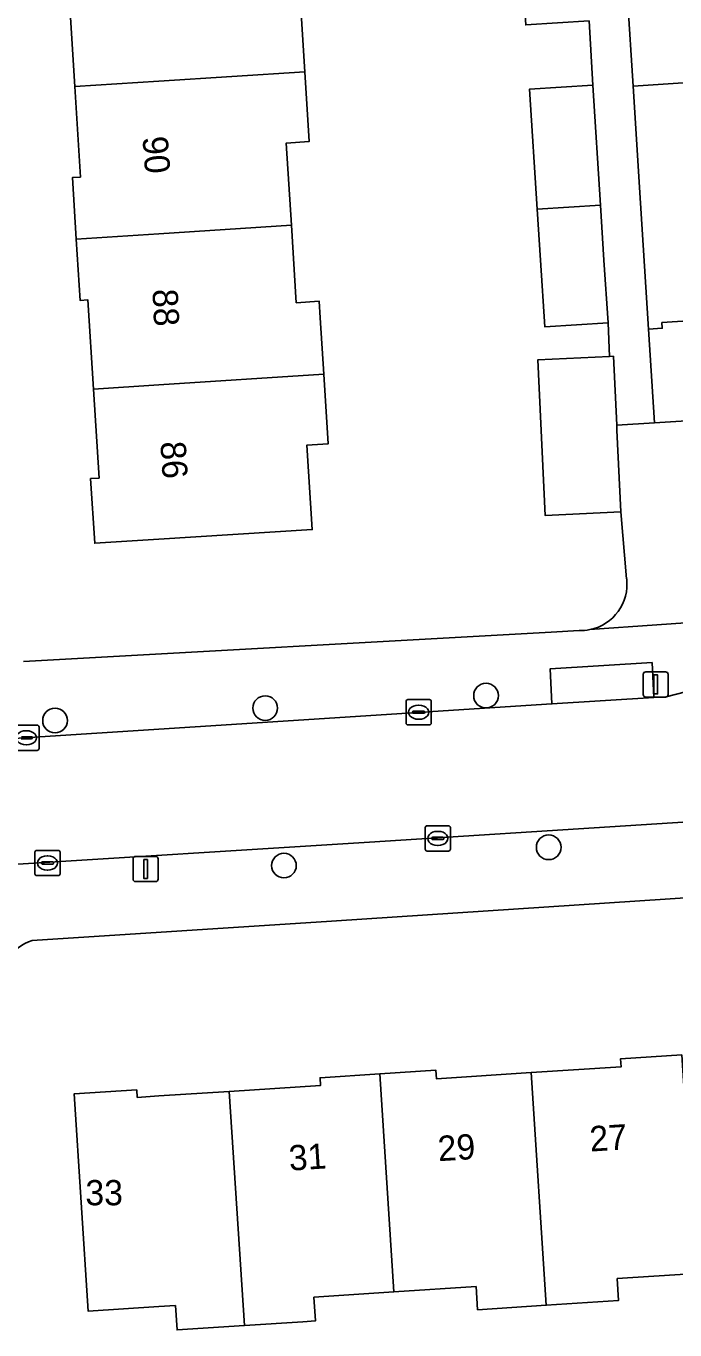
# Model space of a CAD drawing. Extents: x 159680 to 160786, y 387323 to 388340.
# Drawn here: x 160494.7 to 160520.4, y 387933.6 to 387985.3 of the extents above; entities that cross this region are included whole.
import ezdxf

# ---------------------------------------------------------------- set-up
doc = ezdxf.new("R2010")
doc.units = 0
for name, color, linetype in [('IMGEO_Boom', 7, 'Continuous'), ('IMGEO_Erf', 7, 'Continuous'), ('IMGEO_Kolk', 7, 'Continuous'), ('IMGEO_Lichtmast', 7, 'Continuous'), ('IMGEO_Pand', 7, 'Continuous'), ('IMGEO_Pand_nummerreeks', 7, 'Continuous'), ('IMGEO_Rijbaan_lokaal_open', 7, 'Continuous'), ('IMGEO_Voetpad_open', 7, 'Continuous')]:
    doc.layers.add(name, color=color, linetype=linetype)

msp = doc.modelspace()

# ---------------------------------------------------------------- linework, layer by layer
at = {"layer": 'IMGEO_Boom'}
for centre in [(160512.962, 387958.772), (160504.215, 387958.278), (160495.889, 387957.784), (160515.445, 387952.762), (160504.956, 387952.038)]:
    msp.add_circle(centre, 0.489, dxfattribs=at)
at = {"layer": 'IMGEO_Erf'}
for points in [[(160518.116, 387993.395), (160518.786, 387982.927), (160521.757, 387983.117), (160521.812, 387982.259), (160524.967, 387982.461), (160528.193, 387982.667), (160528.138, 387983.523), (160530.908, 387983.7), (160533.704, 387983.879), (160533.759, 387983.022), (160536.961, 387983.227), (160540.158, 387983.431), (160540.102, 387984.303), (160542.902, 387984.482), (160545.688, 387984.66), (160545.742, 387983.825), (160548.953, 387984.031), (160552.098, 387984.232), (160552.044, 387985.077), (160554.895, 387985.259), (160557.669, 387985.437), (160557.725, 387984.568), (160560.95, 387984.774)], [(160518.533, 387963.4), (160518.305, 387966.054), (160515.308, 387965.909), (160515.011, 387972.072), (160517.859, 387972.21), (160517.794, 387973.55), (160515.288, 387973.389), (160515.119, 387976.026), (160514.989, 387978.054), (160514.684, 387982.801), (160517.191, 387982.961), (160517.043, 387985.508), (160514.537, 387985.347), (160514.368, 387987.984), (160514.236, 387990.042)], [(160505.598, 387986.449), (160505.782, 387983.492), (160505.955, 387980.726), (160505.048, 387980.669), (160505.251, 387977.409), (160505.443, 387974.34), (160506.354, 387974.397), (160506.395, 387973.74), (160506.535, 387971.505), (160506.707, 387968.749), (160505.869, 387968.697), (160506.077, 387965.35), (160500, 387964.971), (160497.46, 387964.812), (160497.3, 387967.374), (160497.631, 387967.395), (160497.411, 387970.922), (160497.191, 387974.449), (160496.884, 387974.43), (160496.732, 387976.865), (160496.58, 387979.3), (160496.897, 387979.32), (160496.673, 387982.91), (160496.449, 387986.5)], [(160523.246, 387973.767), (160519.931, 387973.555), (160519.945, 387973.332), (160519.402, 387973.297), (160519.634, 387969.577), (160551.719, 387971.578)], [(160494.644, 387960.12), (160515.546, 387961.289), (160516.654, 387961.351)], [(160555.178, 387941.02), (160552.592, 387940.877), (160551.899, 387952.81), (160506.843, 387949.836), (160494.989, 387949.067)], [(160521.271, 387935.873), (160518.157, 387935.67), (160518.213, 387934.804), (160515.347, 387934.617), (160512.625, 387934.44), (160512.565, 387935.353), (160509.308, 387935.141), (160506.143, 387934.935), (160506.204, 387933.995), (160505.711, 387933.963), (160503.39, 387933.812), (160500.721, 387933.638), (160500.658, 387934.604), (160500, 387934.562), (160497.205, 387934.379), (160496.644, 387942.989), (160499.129, 387943.151), (160499.149, 387942.853), (160500, 387942.909), (160502.792, 387943.091), (160506.409, 387943.326), (160506.389, 387943.629), (160508.751, 387943.783), (160510.978, 387943.928), (160511, 387943.59), (160514.753, 387943.835), (160518.316, 387944.067), (160518.295, 387944.386), (160520.712, 387944.544)]]:
    msp.add_lwpolyline(points, dxfattribs=at)
for centre, radius, start, end in [((160516.707, 387963.188), 1.839, 281.7198, 6.6091), ((160516.71, 387963.179), 1.829, 268.2507, 281.6771), ((160495.682, 387947.005), 2.176, 108.5615, 174.7666)]:
    msp.add_arc(centre, radius, start, end, dxfattribs=at)
at = {"layer": 'IMGEO_Kolk'}
for p, q in [((160509.793, 387957.688), (160509.793, 387958.54)), ((160509.868, 387958.614), (160510.72, 387958.614)), ((160510.281, 387958.394), (160510.306, 387958.394)), ((160510.794, 387958.54), (160510.794, 387957.688)), ((160510.052, 387958.108), (160510.052, 387958.12)), ((160510.49, 387958.071), (160510.092, 387958.071)), ((160510.095, 387958.157), (160510.493, 387958.157)), ((160510.304, 387957.834), (160510.279, 387957.834)), ((160510.536, 387958.12), (160510.536, 387958.108)), ((160494.329, 387957.601), (160495.181, 387957.601)), ((160494.556, 387957.144), (160494.954, 387957.144)), ((160494.742, 387957.381), (160494.767, 387957.381)), ((160495.255, 387957.527), (160495.255, 387956.675)), ((160510.72, 387957.614), (160509.868, 387957.614)), ((160494.951, 387957.058), (160494.553, 387957.058)), ((160494.765, 387956.821), (160494.74, 387956.821)), ((160494.997, 387957.107), (160494.997, 387957.095)), ((160495.181, 387956.601), (160494.329, 387956.601)), ((160510.551, 387952.688), (160510.551, 387953.54)), ((160510.626, 387953.614), (160511.478, 387953.614)), ((160511.552, 387953.54), (160511.552, 387952.688)), ((160510.81, 387953.108), (160510.81, 387953.12)), ((160511.248, 387953.071), (160510.85, 387953.071)), ((160510.853, 387953.157), (160511.251, 387953.157)), ((160511.039, 387953.394), (160511.064, 387953.394)), ((160511.294, 387953.12), (160511.294, 387953.108)), ((160495.089, 387951.715), (160495.089, 387952.567)), ((160495.164, 387952.641), (160496.016, 387952.641)), ((160496.09, 387952.567), (160496.09, 387951.715)), ((160511.478, 387952.614), (160510.626, 387952.614)), ((160511.062, 387952.834), (160511.037, 387952.834)), ((160495.348, 387952.135), (160495.348, 387952.147)), ((160495.786, 387952.098), (160495.388, 387952.098)), ((160495.391, 387952.184), (160495.789, 387952.184)), ((160495.577, 387952.421), (160495.602, 387952.421)), ((160495.832, 387952.147), (160495.832, 387952.135)), ((160496.016, 387951.641), (160495.164, 387951.641)), ((160495.6, 387951.861), (160495.575, 387951.861))]:
    msp.add_line(p, q, dxfattribs=at)
for points in [[(160509.793, 387957.688), (160509.793, 387958.54)], [(160509.868, 387958.614), (160510.72, 387958.614)], [(160510.794, 387958.54), (160510.794, 387957.688)], [(160494.329, 387957.601), (160495.181, 387957.601)], [(160495.255, 387957.527), (160495.255, 387956.675)], [(160510.72, 387957.614), (160509.868, 387957.614)], [(160495.181, 387956.601), (160494.329, 387956.601)], [(160510.551, 387952.688), (160510.551, 387953.54)], [(160510.626, 387953.614), (160511.478, 387953.614)], [(160511.552, 387953.54), (160511.552, 387952.688)], [(160495.089, 387951.715), (160495.089, 387952.567)], [(160495.164, 387952.641), (160496.016, 387952.641)], [(160496.09, 387952.567), (160496.09, 387951.715)], [(160511.478, 387952.614), (160510.626, 387952.614)], [(160496.016, 387951.641), (160495.164, 387951.641)]]:
    msp.add_lwpolyline(points, dxfattribs=at)
for centre, radius, start, end in [((160509.87, 387958.538), 0.0765, 91.552, 178.448), ((160509.87, 387958.538), 0.0765, 91.552, 178.448), ((160510.718, 387958.538), 0.0765, 1.552, 88.448), ((160510.718, 387958.538), 0.0765, 1.552, 88.448), ((160509.87, 387957.69), 0.0765, 181.552, 268.448), ((160509.87, 387957.69), 0.0765, 181.552, 268.448), ((160510.092, 387958.117), 0.0403, 85.8775, 175.7526), ((160510.089, 387958.107), 0.0366, 178.938, 274.7102), ((160510.493, 387958.114), 0.043, 264.8664, 352.4533), ((160510.497, 387958.119), 0.0386, 1.7309, 96.639), ((160510.718, 387957.69), 0.0765, 271.552, 358.448), ((160510.718, 387957.69), 0.0765, 271.552, 358.448), ((160494.958, 387957.106), 0.0386, 1.7309, 96.639), ((160495.179, 387957.525), 0.0765, 1.552, 88.448), ((160495.179, 387957.525), 0.0765, 1.552, 88.448), ((160494.954, 387957.101), 0.043, 264.8664, 352.4533), ((160495.179, 387956.677), 0.0765, 271.552, 358.448), ((160495.179, 387956.677), 0.0765, 271.552, 358.448), ((160510.628, 387953.538), 0.0765, 91.552, 178.448), ((160510.628, 387953.538), 0.0765, 91.552, 178.448), ((160511.476, 387953.538), 0.0765, 1.552, 88.448), ((160511.476, 387953.538), 0.0765, 1.552, 88.448), ((160510.85, 387953.117), 0.0403, 85.8775, 175.7526), ((160510.847, 387953.107), 0.0366, 178.938, 274.7102), ((160511.251, 387953.114), 0.043, 264.8664, 352.4533), ((160511.255, 387953.119), 0.0386, 1.7309, 96.639), ((160495.166, 387952.565), 0.0765, 91.552, 178.448), ((160495.166, 387952.565), 0.0765, 91.552, 178.448), ((160496.014, 387952.565), 0.0765, 1.552, 88.448), ((160496.014, 387952.565), 0.0765, 1.552, 88.448), ((160510.628, 387952.69), 0.0765, 181.552, 268.448), ((160510.628, 387952.69), 0.0765, 181.552, 268.448), ((160511.476, 387952.69), 0.0765, 271.552, 358.448), ((160511.476, 387952.69), 0.0765, 271.552, 358.448), ((160495.388, 387952.144), 0.0403, 85.8775, 175.7526), ((160495.385, 387952.134), 0.0366, 178.938, 274.7102), ((160495.789, 387952.141), 0.043, 264.8664, 352.4533), ((160495.793, 387952.146), 0.0386, 1.7309, 96.639), ((160495.166, 387951.717), 0.0765, 181.552, 268.448), ((160495.166, 387951.717), 0.0765, 181.552, 268.448), ((160496.014, 387951.717), 0.0765, 271.552, 358.448), ((160496.014, 387951.717), 0.0765, 271.552, 358.448)]:
    msp.add_arc(centre, radius, start, end, dxfattribs=at)
for centre, major_axis, ratio, start_param, end_param in [((160510.28, 387958.114), (-0.387, 0.002), 0.722429, 4.712389, 7.853982), ((160510.305, 387958.114), (-0.39, 0.002), 0.717154, 1.570796, 4.712389), ((160494.741, 387957.101), (-0.387, 0.002), 0.722429, 4.712389, 7.853982), ((160494.766, 387957.101), (-0.39, 0.002), 0.717154, 1.570796, 4.712389), ((160511.038, 387953.114), (-0.387, 0.002), 0.722429, 4.712389, 7.853982), ((160511.063, 387953.114), (-0.39, 0.002), 0.717154, 1.570796, 4.712389), ((160495.576, 387952.141), (-0.387, 0.002), 0.722429, 4.712389, 7.853982), ((160495.601, 387952.141), (-0.39, 0.002), 0.717154, 1.570796, 4.712389)]:
    msp.add_ellipse(centre, major_axis=major_axis, ratio=ratio, start_param=start_param, end_param=end_param, dxfattribs=at)
at = {"layer": 'IMGEO_Lichtmast'}
for p, q in [((160519.187, 387958.816), (160519.187, 387959.616)), ((160519.187, 387959.616), (160519.187, 387958.816)), ((160519.287, 387959.716), (160520.077, 387959.716)), ((160520.077, 387959.716), (160519.287, 387959.716)), ((160520.177, 387959.616), (160520.177, 387958.816)), ((160520.177, 387958.816), (160520.177, 387959.616)), ((160520.077, 387958.716), (160519.287, 387958.716)), ((160519.287, 387958.716), (160520.077, 387958.716)), ((160498.982, 387951.502), (160498.982, 387952.302)), ((160498.982, 387952.302), (160498.982, 387951.502)), ((160499.082, 387952.402), (160499.872, 387952.402)), ((160499.872, 387952.402), (160499.082, 387952.402)), ((160499.972, 387952.302), (160499.972, 387951.502)), ((160499.972, 387951.502), (160499.972, 387952.302)), ((160499.872, 387951.402), (160499.082, 387951.402)), ((160499.082, 387951.402), (160499.872, 387951.402))]:
    msp.add_line(p, q, dxfattribs=at)
for points in [[(160519.607, 387959.591), (160519.757, 387959.591), (160519.757, 387958.841), (160519.607, 387958.841), (160519.607, 387959.591)], [(160499.402, 387952.277), (160499.552, 387952.277), (160499.552, 387951.527), (160499.402, 387951.527), (160499.402, 387952.277)]]:
    msp.add_lwpolyline(points, dxfattribs=at)
for centre, start, end in [((160519.287, 387959.616), 90, 180), ((160519.287, 387959.616), 90, 180), ((160520.077, 387959.616), 0, 90), ((160520.077, 387959.616), 360, 90), ((160519.287, 387958.816), 180, 270), ((160519.287, 387958.816), 180, 270), ((160520.077, 387958.816), 270, 0), ((160520.077, 387958.816), 270, 0), ((160499.082, 387952.302), 90, 180), ((160499.082, 387952.302), 90, 180), ((160499.872, 387952.302), 0, 90), ((160499.872, 387952.302), 360, 90), ((160499.082, 387951.502), 180, 270), ((160499.082, 387951.502), 180, 270), ((160499.872, 387951.502), 270, 0), ((160499.872, 387951.502), 270, 0)]:
    msp.add_arc(centre, 0.1, start, end, dxfattribs=at)
at = {"layer": 'IMGEO_Pand'}
for points in [[(160495.978, 387988.88), (160496.128, 387986.48), (160496.449, 387986.5), (160496.673, 387982.91), (160500, 387983.123), (160505.782, 387983.492), (160505.598, 387986.449), (160504.726, 387986.395), (160504.537, 387989.426), (160500, 387989.136)], [(160505.251, 387977.409), (160505.048, 387980.669), (160505.955, 387980.726), (160505.782, 387983.492), (160500, 387983.123), (160496.673, 387982.91), (160496.897, 387979.32), (160496.58, 387979.3), (160496.732, 387976.865), (160500, 387977.074)], [(160524.967, 387982.461), (160521.812, 387982.259), (160521.757, 387983.117), (160518.786, 387982.927), (160519.083, 387978.287), (160519.402, 387973.297), (160519.945, 387973.332), (160519.931, 387973.555), (160523.246, 387973.767), (160523.266, 387973.496), (160525.548, 387973.654)], [(160517.191, 387982.961), (160514.684, 387982.801), (160514.989, 387978.054), (160517.495, 387978.21)], [(160515.119, 387976.026), (160515.288, 387973.389), (160517.794, 387973.55), (160517.635, 387976.026), (160517.495, 387978.21), (160514.989, 387978.054)], [(160500, 387977.074), (160496.732, 387976.865), (160496.884, 387974.43), (160497.191, 387974.449), (160497.411, 387970.922), (160500, 387971.087), (160506.535, 387971.505), (160506.395, 387973.74), (160506.354, 387974.397), (160505.443, 387974.34), (160505.251, 387977.409)], [(160518.148, 387969.294), (160518.139, 387969.484), (160518.007, 387972.217), (160517.859, 387972.21), (160515.011, 387972.072), (160515.308, 387965.909), (160518.305, 387966.054)], [(160497.411, 387970.922), (160497.631, 387967.395), (160497.3, 387967.374), (160497.46, 387964.812), (160500, 387964.971), (160506.077, 387965.35), (160505.869, 387968.697), (160506.707, 387968.749), (160506.535, 387971.505), (160500, 387971.087)], [(160520.712, 387944.544), (160518.295, 387944.386), (160518.316, 387944.067), (160514.753, 387943.835), (160515.347, 387934.617), (160518.213, 387934.804), (160518.157, 387935.67), (160521.271, 387935.873)], [(160503.39, 387933.812), (160505.711, 387933.963), (160506.204, 387933.995), (160506.143, 387934.935), (160509.308, 387935.141), (160508.751, 387943.783), (160506.389, 387943.629), (160506.409, 387943.326), (160502.792, 387943.091)], [(160514.753, 387943.835), (160511, 387943.59), (160510.978, 387943.928), (160508.751, 387943.783), (160509.308, 387935.141), (160512.565, 387935.353), (160512.625, 387934.44), (160515.347, 387934.617)], [(160502.792, 387943.091), (160500, 387942.909), (160499.149, 387942.853), (160499.129, 387943.151), (160496.644, 387942.989), (160497.205, 387934.379), (160500, 387934.562), (160500.658, 387934.604), (160500.721, 387933.638), (160503.39, 387933.812)]]:
    msp.add_lwpolyline(points, close=True, dxfattribs=at)
at = {"layer": 'IMGEO_Rijbaan_lokaal_open'}
for points in [[(160492.935, 387951.996), (160493.558, 387952.035), (160508.348, 387952.959), (160551.393, 387955.719), (160551.068, 387960.72)], [(160551.068, 387960.72), (160520.87, 387958.919), (160520.103, 387958.725), (160519.606, 387958.695), (160515.573, 387958.445), (160501.444, 387957.539), (160493.636, 387957.035), (160493.607, 387957.033)]]:
    msp.add_lwpolyline(points, dxfattribs=at)
at = {"layer": 'IMGEO_Voetpad_open'}
for points in [[(160517.043, 387985.508), (160517.191, 387982.961), (160517.495, 387978.21), (160517.635, 387976.026), (160517.794, 387973.55), (160517.859, 387972.21), (160518.007, 387972.217), (160518.139, 387969.484), (160519.634, 387969.577), (160519.402, 387973.297), (160519.083, 387978.287), (160518.786, 387982.927), (160518.116, 387993.395)], [(160640.012, 387969.294), (160643.426, 387969.58), (160643.112, 387974.349), (160643.028, 387977.198), (160643.008, 387977.5), (160642.747, 387977.483), (160641.496, 387977.402), (160581.171, 387973.488), (160580.532, 387973.447), (160579.915, 387973.407), (160551.719, 387971.578), (160519.634, 387969.577), (160518.139, 387969.484), (160518.148, 387969.294), (160518.305, 387966.054), (160518.533, 387963.4)], [(160639.774, 387969.246), (160627.108, 387968.428), (160613.403, 387967.543), (160611.87, 387967.49), (160581.904, 387965.542), (160580.385, 387965.456), (160551.296, 387963.601), (160549.765, 387963.507), (160535.371, 387962.59), (160522.388, 387961.763), (160517.08, 387961.388)], [(160516.654, 387961.351), (160515.546, 387961.289), (160494.644, 387960.12)], [(160517.08, 387961.388), (160522.388, 387961.763)], [(160493.607, 387957.033), (160493.636, 387957.035), (160501.444, 387957.539), (160515.573, 387958.445), (160515.498, 387959.831), (160519.541, 387960.084), (160519.606, 387958.695), (160520.103, 387958.725), (160520.87, 387958.919), (160521.502, 387959.413), (160522.779, 387960.716)], [(160553.111, 387955.771), (160551.393, 387955.719), (160508.348, 387952.959), (160493.558, 387952.035), (160492.935, 387951.996), (160493.515, 387947.203)], [(160494.989, 387949.067), (160506.843, 387949.836), (160551.899, 387952.81)]]:
    msp.add_lwpolyline(points, dxfattribs=at)
msp.add_lwpolyline([(160519.606, 387958.695), (160519.541, 387960.084), (160515.498, 387959.831), (160515.573, 387958.445)], close=True, dxfattribs=at)
for centre, radius, start, end in [((160516.707, 387963.188), 1.839, 281.7198, 6.6091), ((160516.71, 387963.179), 1.829, 268.2507, 281.6771), ((160495.682, 387947.005), 2.176, 108.5615, 174.7666)]:
    msp.add_arc(centre, radius, start, end, dxfattribs=at)

# ---------------------------------------------------------------- texts
at = {"layer": 'IMGEO_Pand_nummerreeks'}
for s, rotation, p in [('90', 274.2836, (160499.352, 387980.906)), ('88', 272.7294, (160499.747, 387974.868)), ('86', 273.657, (160500.061, 387968.823)), ('27', 3.6369, (160517.094, 387940.704)), ('29', 3.6369, (160511.08, 387940.321)), ('31', 3.6369, (160505.18, 387939.946))]:
    msp.add_text(s, height=1, rotation=rotation, dxfattribs=at).set_placement(p)
msp.add_text('33', height=1, dxfattribs=at).set_placement((160497.091, 387938.577))

doc.saveas('drawing.dxf')
